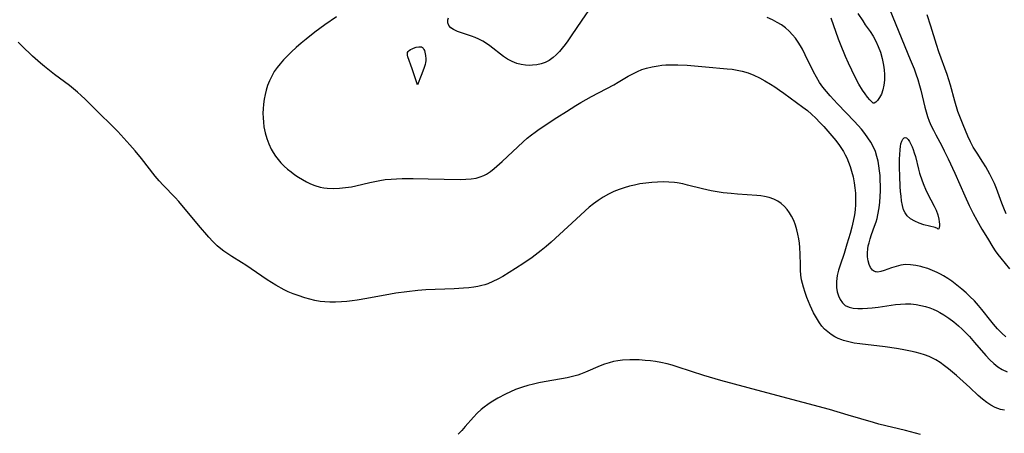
# Model space of a CAD drawing. Header units: inches. Extents: x 1073367 to 1082519, y 1569854 to 1574957.
# Tile 384 of 565: x 1081296 to 1081599, y 1571287 to 1571413. Entities that reach past the tile are written whole.
import ezdxf

# ---------------------------------------------------------------- set-up
doc = ezdxf.new("R2010")
doc.units = ezdxf.units.IN
doc.header["$MEASUREMENT"] = 0
doc.layers.add('CGG_CurvaNivelLidar_v1', color=7, linetype='Continuous', lineweight=30, true_color=0x008008)

msp = doc.modelspace()

# ---------------------------------------------------------------- linework, layer by layer
at = {"layer": 'CGG_CurvaNivelLidar_v1'}
for points in [[(1081471.9374, 1571417.6432, 75.5), (1081468.9721, 1571413.3806, 75.5), (1081465.7636, 1571408.5366, 75.5), (1081464.7263, 1571407.0352, 75.5), (1081463.8737, 1571405.8737, 75.5), (1081462.9946, 1571404.7577, 75.5), (1081462.0842, 1571403.6999, 75.5), (1081461.1579, 1571402.7393, 75.5), (1081460.1819, 1571401.8723, 75.5), (1081458.9833, 1571401.0223, 75.5), (1081457.7024, 1571400.3564, 75.5), (1081456.4652, 1571399.9281, 75.5), (1081455.1789, 1571399.655, 75.5), (1081453.8608, 1571399.5174, 75.5), (1081453.0406, 1571399.495, 75.5), (1081451.677, 1571399.5622, 75.5), (1081450.3224, 1571399.7608, 75.5), (1081448.9931, 1571400.0975, 75.5), (1081447.5557, 1571400.6475, 75.5), (1081446.1873, 1571401.37, 75.5), (1081444.8857, 1571402.2523, 75.5), (1081440.7443, 1571405.4863, 75.5), (1081439.6562, 1571406.244, 75.5), (1081438.538, 1571406.9376, 75.5), (1081437.3889, 1571407.5482, 75.5), (1081436.2624, 1571408.0432, 75.5), (1081435.1233, 1571408.4687, 75.5), (1081430.8002, 1571409.9112, 75.5), (1081429.5487, 1571410.4744, 75.5), (1081428.6951, 1571411.0488, 75.5), (1081428.0986, 1571411.7393, 75.5), (1081427.8205, 1571412.5361, 75.5), (1081427.8427, 1571413.4151, 75.5), (1081428.0324, 1571414.0586, 75.5)], [(1081393.651, 1571414.3767, 76), (1081390.0029, 1571411.9106, 76), (1081386.9701, 1571409.6828, 76), (1081384.287, 1571407.578, 76), (1081382.7493, 1571406.2908, 76), (1081381.2449, 1571404.9717, 76), (1081379.7757, 1571403.6255, 76), (1081378.3521, 1571402.2467, 76), (1081377.29, 1571401.1424, 76), (1081376.2801, 1571400.0045, 76), (1081375.3391, 1571398.8236, 76), (1081374.4876, 1571397.5884, 76), (1081373.7034, 1571396.212, 76), (1081373.0293, 1571394.7751, 76), (1081372.4528, 1571393.2909, 76), (1081372.0118, 1571391.9161, 76), (1081371.6534, 1571390.5151, 76), (1081371.3828, 1571389.0817, 76), (1081371.1927, 1571387.6318, 76), (1081371.0728, 1571386.1721, 76), (1081371.0213, 1571384.8022, 76), (1081371.0399, 1571383.4327, 76), (1081371.1433, 1571382.0454, 76), (1081371.3257, 1571380.6658, 76), (1081371.6864, 1571378.8216, 76), (1081372.1806, 1571377.0142, 76), (1081372.7679, 1571375.3911, 76), (1081373.4925, 1571373.831, 76), (1081374.1351, 1571372.7104, 76), (1081374.8557, 1571371.6359, 76), (1081375.6468, 1571370.6086, 76), (1081376.5512, 1571369.5783, 76), (1081377.5181, 1571368.6013, 76), (1081378.5397, 1571367.6776, 76), (1081379.6488, 1571366.7781, 76), (1081380.7999, 1571365.9334, 76), (1081381.9624, 1571365.1563, 76), (1081383.1531, 1571364.4347, 76), (1081384.3701, 1571363.7764, 76), (1081385.6477, 1571363.1763, 76), (1081386.9495, 1571362.6639, 76), (1081388.6276, 1571362.168, 76), (1081389.6927, 1571361.964, 76), (1081390.7746, 1571361.8326, 76), (1081392.6286, 1571361.7446, 76), (1081394.5055, 1571361.7976, 76), (1081396.3924, 1571361.9729, 76), (1081398.2384, 1571362.2535, 76), (1081399.5317, 1571362.5096, 76), (1081403.8457, 1571363.539, 76), (1081405.3735, 1571363.883, 76), (1081406.9105, 1571364.1806, 76), (1081408.567, 1571364.4266, 76), (1081410.3878, 1571364.6076, 76), (1081412.0719, 1571364.7064, 76), (1081413.762, 1571364.7568, 76), (1081417.1534, 1571364.7697, 76), (1081421.8008, 1571364.7134, 76), (1081431.6603, 1571364.5152, 76), (1081433.3406, 1571364.5328, 76), (1081434.9758, 1571364.64, 76), (1081436.5527, 1571364.89, 76), (1081437.7936, 1571365.2465, 76), (1081438.8838, 1571365.7204, 76), (1081439.656, 1571366.1474, 76), (1081440.8804, 1571366.9605, 76), (1081442.0717, 1571367.8806, 76), (1081444.4772, 1571369.9636, 76), (1081450.9731, 1571376.03, 76), (1081452.2283, 1571377.1293, 76), (1081453.5228, 1571378.1765, 76), (1081454.6588, 1571379.0153, 76), (1081455.8877, 1571379.8714, 76), (1081461.3403, 1571383.4951, 76), (1081464.2596, 1571385.3746, 76), (1081467.1902, 1571387.2135, 76), (1081468.6643, 1571388.1029, 76), (1081470.3265, 1571389.0526, 76), (1081472.0075, 1571389.9644, 76), (1081478.8499, 1571393.5329, 76), (1081480.2061, 1571394.302, 76), (1081483.2788, 1571396.1457, 76), (1081484.8327, 1571397.0103, 76), (1081486.1374, 1571397.6421, 76), (1081487.4755, 1571398.1931, 76), (1081488.8465, 1571398.6528, 76), (1081490.6052, 1571399.0878, 76), (1081492.4032, 1571399.3906, 76), (1081493.6221, 1571399.5316, 76), (1081494.8509, 1571399.6295, 76), (1081496.662, 1571399.7021, 76), (1081498.4833, 1571399.6939, 76), (1081501.4066, 1571399.5289, 76), (1081506.9985, 1571399.0064, 76), (1081513.6493, 1571398.4546, 76), (1081515.2143, 1571398.2764, 76), (1081516.7602, 1571398.0395, 76), (1081518.2806, 1571397.7146, 76), (1081520.0671, 1571397.1756, 76), (1081521.8075, 1571396.4901, 76), (1081523.5494, 1571395.6581, 76), (1081525.2541, 1571394.7326, 76), (1081526.9311, 1571393.7455, 76), (1081528.3398, 1571392.8673, 76), (1081529.7247, 1571391.9339, 76), (1081531.0886, 1571390.9598, 76), (1081536.9467, 1571386.6808, 76), (1081538.3009, 1571385.6223, 76), (1081539.6078, 1571384.5047, 76), (1081540.9267, 1571383.2635, 76), (1081542.1536, 1571382.003, 76), (1081543.343, 1571380.7053, 76), (1081545.7915, 1571377.9132, 76), (1081547.033, 1571376.4157, 76), (1081548.2014, 1571374.8748, 76), (1081548.8261, 1571373.9577, 76), (1081549.3881, 1571373.044, 76), (1081549.9154, 1571372.0782, 76), (1081550.3965, 1571371.0871, 76), (1081550.9593, 1571369.7719, 76), (1081551.4572, 1571368.4268, 76), (1081551.8903, 1571367.056, 76), (1081552.3467, 1571365.2711, 76), (1081552.6945, 1571363.4577, 76), (1081552.9054, 1571361.8809, 76), (1081553.0405, 1571360.2932, 76), (1081553.1074, 1571358.4221, 76), (1081553.0835, 1571356.8132, 76), (1081552.9779, 1571355.2075, 76), (1081552.7804, 1571353.6091, 76), (1081552.4181, 1571351.716, 76), (1081551.9601, 1571349.831, 76), (1081551.4398, 1571347.9111, 76), (1081550.4744, 1571344.6732, 76), (1081549.5575, 1571341.7973, 76), (1081548.3612, 1571338.2358, 76), (1081547.8659, 1571336.6403, 76), (1081547.475, 1571335.0641, 76), (1081547.3162, 1571334.1232, 76), (1081547.2271, 1571333.1915, 76), (1081547.2142, 1571332.2599, 76), (1081547.275, 1571331.3478, 76), (1081547.4958, 1571330.0144, 76), (1081547.8635, 1571328.7665, 76), (1081548.3775, 1571327.6366, 76), (1081549.0463, 1571326.6645, 76), (1081549.9547, 1571325.8548, 76), (1081551.1728, 1571325.2974, 76), (1081552.4226, 1571325.0272, 76), (1081553.7893, 1571324.913, 76), (1081555.2417, 1571324.9112, 76), (1081556.7552, 1571324.9857, 76), (1081558.2505, 1571325.1092, 76), (1081560.0276, 1571325.3243, 76), (1081565.3952, 1571326.0923, 76), (1081566.9192, 1571326.2706, 76), (1081568.4367, 1571326.3638, 76), (1081570.0939, 1571326.3164, 76), (1081571.7456, 1571326.1262, 76), (1081573.1606, 1571325.8642, 76), (1081574.5609, 1571325.5163, 76), (1081575.9394, 1571325.0815, 76), (1081577.0023, 1571324.6757, 76), (1081578.0429, 1571324.21, 76), (1081579.0372, 1571323.6941, 76), (1081580.2809, 1571322.9563, 76), (1081581.8007, 1571321.9233, 76), (1081583.2726, 1571320.7973, 76), (1081584.6999, 1571319.5954, 76), (1081585.8666, 1571318.533, 76), (1081587.0002, 1571317.4288, 76), (1081588.0973, 1571316.2848, 76), (1081589.7001, 1571314.4774, 76), (1081593.1566, 1571310.4566, 76), (1081594.3881, 1571309.153, 76), (1081595.5819, 1571308.0281, 76), (1081596.8252, 1571307.0263, 76), (1081598.1268, 1571306.1858, 76), (1081599.6625, 1571305.4994, 76)], [(1081599.3201, 1571316.2051, 75.5), (1081598.0162, 1571317.3573, 75.5), (1081596.7557, 1571318.6524, 75.5), (1081595.5314, 1571320.0487, 75.5), (1081594.663, 1571321.1046, 75.5), (1081591.9529, 1571324.5488, 75.5), (1081590.9227, 1571325.7982, 75.5), (1081589.6248, 1571327.2266, 75.5), (1081588.2564, 1571328.5928, 75.5), (1081587.0478, 1571329.7112, 75.5), (1081585.8076, 1571330.7931, 75.5), (1081584.2737, 1571332.0529, 75.5), (1081582.7008, 1571333.2464, 75.5), (1081581.4319, 1571334.1241, 75.5), (1081580.1285, 1571334.9308, 75.5), (1081579.1596, 1571335.4619, 75.5), (1081578.1728, 1571335.9491, 75.5), (1081576.732, 1571336.5771, 75.5), (1081575.2733, 1571337.1235, 75.5), (1081573.8071, 1571337.5868, 75.5), (1081573.1769, 1571337.7592, 75.5), (1081571.5865, 1571338.1168, 75.5), (1081570.0135, 1571338.3324, 75.5), (1081568.4673, 1571338.3623, 75.5), (1081566.978, 1571338.1786, 75.5), (1081565.5382, 1571337.8306, 75.5), (1081564.1638, 1571337.3802, 75.5), (1081561.8947, 1571336.5271, 75.5), (1081560.8686, 1571336.2167, 75.5), (1081559.9247, 1571336.0821, 75.5), (1081559.4888, 1571336.1059, 75.5), (1081559.2342, 1571336.1566, 75.5), (1081558.9813, 1571336.2406, 75.5), (1081558.6625, 1571336.4045, 75.5), (1081558.2974, 1571336.6908, 75.5), (1081557.7124, 1571337.4351, 75.5), (1081557.259, 1571338.3933, 75.5), (1081556.9413, 1571339.5146, 75.5), (1081556.7718, 1571340.7582, 75.5), (1081556.7575, 1571341.9376, 75.5), (1081556.8674, 1571343.1649, 75.5), (1081557.0263, 1571344.1007, 75.5), (1081557.2431, 1571345.0467, 75.5), (1081557.6086, 1571346.3213, 75.5), (1081558.0363, 1571347.6002, 75.5), (1081558.9775, 1571350.1663, 75.5), (1081559.4172, 1571351.4723, 75.5), (1081559.7145, 1571352.5466, 75.5), (1081559.9632, 1571353.6433, 75.5), (1081560.3314, 1571355.8087, 75.5), (1081560.5354, 1571357.5338, 75.5), (1081560.6748, 1571359.2762, 75.5), (1081560.7512, 1571361.0284, 75.5), (1081560.7662, 1571362.2316, 75.5), (1081560.7045, 1571364.5558, 75.5), (1081560.6301, 1571365.6732, 75.5), (1081560.4822, 1571367.1647, 75.5), (1081560.2764, 1571368.64, 75.5), (1081560.0067, 1571370.0934, 75.5), (1081559.6632, 1571371.5181, 75.5), (1081559.1869, 1571373.0304, 75.5), (1081558.6926, 1571374.2419, 75.5), (1081557.817, 1571375.8922, 75.5), (1081556.9288, 1571377.258, 75.5), (1081555.9489, 1571378.5809, 75.5), (1081554.8997, 1571379.8705, 75.5), (1081552.7375, 1571382.2948, 75.5), (1081547.5553, 1571387.6686, 75.5), (1081545.2823, 1571390.1212, 75.5), (1081544.1269, 1571391.4562, 75.5), (1081543.0317, 1571392.828, 75.5), (1081542.021, 1571394.2532, 75.5), (1081541.0591, 1571395.8376, 75.5), (1081540.1805, 1571397.4876, 75.5), (1081537.6299, 1571402.7699, 75.5), (1081536.762, 1571404.4258, 75.5), (1081536.1848, 1571405.4369, 75.5), (1081535.4347, 1571406.6477, 75.5), (1081534.6294, 1571407.8074, 75.5), (1081533.7522, 1571408.8996, 75.5), (1081532.7056, 1571409.99, 75.5), (1081531.5674, 1571410.9856, 75.5), (1081530.3492, 1571411.8887, 75.5), (1081529.0578, 1571412.6961, 75.5), (1081527.5987, 1571413.4485, 75.5), (1081525.9379, 1571414.1536, 75.5)], [(1081553.8472, 1571415.4372, 75), (1081555.2994, 1571413.1284, 75), (1081556.0986, 1571411.9646, 75), (1081557.6379, 1571409.8646, 75), (1081558.5337, 1571408.4218, 75), (1081559.3439, 1571406.8778, 75), (1081560.0816, 1571405.2577, 75), (1081560.7643, 1571403.5279, 75), (1081561.3116, 1571401.6285, 75), (1081561.7097, 1571399.5394, 75), (1081561.8782, 1571398.0977, 75), (1081561.9657, 1571396.6511, 75), (1081561.9585, 1571394.9986, 75), (1081561.8153, 1571393.4268, 75), (1081561.5197, 1571391.9791, 75), (1081561.0641, 1571390.6748, 75), (1081560.4986, 1571389.5862, 75), (1081559.8812, 1571388.7518, 75), (1081559.2899, 1571388.2032, 75), (1081558.8036, 1571387.9276, 75), (1081558.5, 1571387.9342, 75), (1081558.1968, 1571388.1533, 75), (1081557.4944, 1571388.8944, 75), (1081556.8174, 1571389.6987, 75), (1081556.0447, 1571390.7084, 75), (1081555.2236, 1571391.9028, 75), (1081554.1084, 1571393.7644, 75), (1081553.0067, 1571395.827, 75), (1081551.9183, 1571397.9944, 75), (1081550.8895, 1571400.1584, 75), (1081549.9757, 1571402.2225, 75), (1081548.4782, 1571405.9806, 75), (1081547.889, 1571407.5193, 75), (1081545.5624, 1571413.9584, 75)], [(1081563.6088, 1571416.5649, 75.5), (1081569.9236, 1571401.3097, 75.5), (1081571.0801, 1571398.3893, 75.5), (1081571.6167, 1571396.9168, 75.5), (1081572.2041, 1571395.1456, 75.5), (1081572.7315, 1571393.3583, 75.5), (1081573.1254, 1571391.8609, 75.5), (1081574.3848, 1571386.6976, 75.5), (1081574.7878, 1571385.2362, 75.5), (1081575.2433, 1571383.7941, 75.5), (1081575.7686, 1571382.3733, 75.5), (1081576.3608, 1571380.9783, 75.5), (1081577.0359, 1571379.5612, 75.5), (1081577.7572, 1571378.1629, 75.5), (1081579.5995, 1571374.7661, 75.5), (1081580.3794, 1571373.2672, 75.5), (1081581.6027, 1571370.7723, 75.5), (1081583.6046, 1571366.4323, 75.5), (1081586.6791, 1571359.4911, 75.5), (1081588.0468, 1571356.4898, 75.5), (1081589.2313, 1571354.0692, 75.5), (1081590.3409, 1571351.9892, 75.5), (1081591.9533, 1571349.1872, 75.5), (1081593.6002, 1571346.4267, 75.5), (1081595.2737, 1571343.723, 75.5), (1081596.0319, 1571342.5736, 75.5), (1081596.8276, 1571341.459, 75.5), (1081597.7284, 1571340.3196, 75.5), (1081600.4079, 1571337.0679, 75.5)], [(1081599.4255, 1571353.8909, 76), (1081598.6336, 1571355.6791, 76), (1081598.0489, 1571357.1858, 76), (1081596.3646, 1571361.7584, 76), (1081595.7562, 1571363.2203, 76), (1081595.0873, 1571364.6743, 76), (1081594.3673, 1571366.1033, 76), (1081593.1115, 1571368.34, 76), (1081592.2322, 1571369.7465, 76), (1081590.4245, 1571372.5233, 76), (1081589.2782, 1571374.4282, 76), (1081588.4144, 1571376.0756, 76), (1081587.6205, 1571377.7627, 76), (1081586.1479, 1571381.1971, 76), (1081585.1133, 1571383.7831, 76), (1081584.5717, 1571385.3455, 76), (1081583.6227, 1571388.5324, 76), (1081582.3035, 1571393.3822, 76), (1081581.8195, 1571395.0404, 76), (1081581.2946, 1571396.6845, 76), (1081578.7364, 1571403.6653, 76), (1081578.0176, 1571405.857, 76), (1081576.2603, 1571411.4857, 76), (1081575.0644, 1571414.9669, 76)], [(1081598.8315, 1571293.7118, 76.5), (1081597.6952, 1571293.9287, 76.5), (1081596.8562, 1571294.1937, 76.5), (1081596.0331, 1571294.5349, 76.5), (1081594.7001, 1571295.2433, 76.5), (1081593.4061, 1571296.0962, 76.5), (1081592.1499, 1571297.0638, 76.5), (1081590.8211, 1571298.2175, 76.5), (1081588.1941, 1571300.6706, 76.5), (1081586.175, 1571302.5036, 76.5), (1081584.1257, 1571304.2917, 76.5), (1081581.6406, 1571306.3638, 76.5), (1081580.3897, 1571307.3569, 76.5), (1081579.1145, 1571308.2915, 76.5), (1081577.7915, 1571309.1336, 76.5), (1081576.7655, 1571309.6801, 76.5), (1081575.7039, 1571310.1597, 76.5), (1081574.3278, 1571310.6757, 76.5), (1081572.9129, 1571311.1148, 76.5), (1081571.4681, 1571311.4963, 76.5), (1081570.0007, 1571311.8365, 76.5), (1081567.4053, 1571312.3614, 76.5), (1081565.6972, 1571312.662, 76.5), (1081562.2534, 1571313.1765, 76.5), (1081554.4304, 1571314.0584, 76.5), (1081552.7104, 1571314.3093, 76.5), (1081551.0315, 1571314.6369, 76.5), (1081549.4106, 1571315.0769, 76.5), (1081548.8498, 1571315.2693, 76.5), (1081547.7647, 1571315.7178, 76.5), (1081546.7243, 1571316.2456, 76.5), (1081545.601, 1571316.9325, 76.5), (1081544.5491, 1571317.713, 76.5), (1081543.5833, 1571318.593, 76.5), (1081542.7559, 1571319.5246, 76.5), (1081542.0005, 1571320.5336, 76.5), (1081541.054, 1571322.0092, 76.5), (1081540.1989, 1571323.5703, 76.5), (1081539.1645, 1571325.8036, 76.5), (1081538.1772, 1571328.2409, 76.5), (1081537.5871, 1571329.8194, 76.5), (1081537.0651, 1571331.4178, 76.5), (1081536.7634, 1571332.5574, 76.5), (1081536.5246, 1571333.7141, 76.5), (1081536.3206, 1571335.1676, 76.5), (1081536.2006, 1571336.639, 76.5), (1081536.1372, 1571338.2919, 76.5), (1081536.0727, 1571341.6157, 76.5), (1081535.9657, 1571343.5972, 76.5), (1081535.8334, 1571344.9199, 76.5), (1081535.6535, 1571346.2306, 76.5), (1081535.4027, 1571347.6585, 76.5), (1081535.0851, 1571349.0577, 76.5), (1081534.6818, 1571350.4167, 76.5), (1081534.114, 1571351.8648, 76.5), (1081533.4261, 1571353.238, 76.5), (1081532.7895, 1571354.2807, 76.5), (1081532.0793, 1571355.2564, 76.5), (1081531.2926, 1571356.1522, 76.5), (1081530.2842, 1571357.0704, 76.5), (1081529.1773, 1571357.8517, 76.5), (1081527.979, 1571358.4802, 76.5), (1081526.5885, 1571358.9739, 76.5), (1081525.1207, 1571359.3016, 76.5), (1081523.9567, 1571359.4632, 76.5), (1081522.7647, 1571359.5776, 76.5), (1081516.7913, 1571360.0102, 76.5), (1081514.9003, 1571360.1737, 76.5), (1081512.4619, 1571360.4301, 76.5), (1081510.6047, 1571360.6818, 76.5), (1081508.7592, 1571360.996, 76.5), (1081507.4134, 1571361.2722, 76.5), (1081506.0774, 1571361.5827, 76.5), (1081501.5065, 1571362.7714, 76.5), (1081499.9866, 1571363.1291, 76.5), (1081498.3092, 1571363.4445, 76.5), (1081497.4953, 1571363.5557, 76.5), (1081495.746, 1571363.7037, 76.5), (1081493.9862, 1571363.7474, 76.5), (1081492.2209, 1571363.7034, 76.5), (1081490.4547, 1571363.5814, 76.5), (1081488.6926, 1571363.3848, 76.5), (1081486.8436, 1571363.0952, 76.5), (1081485.2217, 1571362.7732, 76.5), (1081483.6154, 1571362.3913, 76.5), (1081482.0296, 1571361.9467, 76.5), (1081480.4706, 1571361.4318, 76.5), (1081478.8398, 1571360.786, 76.5), (1081477.1597, 1571359.9712, 76.5), (1081475.5351, 1571359.0389, 76.5), (1081473.9639, 1571358.0048, 76.5), (1081472.6055, 1571357.0048, 76.5), (1081471.2809, 1571355.9482, 76.5), (1081469.9818, 1571354.8496, 76.5), (1081467.2054, 1571352.3566, 76.5), (1081462.0865, 1571347.5529, 76.5), (1081459.5779, 1571345.257, 76.5), (1081458.074, 1571343.9497, 76.5), (1081456.4995, 1571342.6581, 76.5), (1081453.7818, 1571340.5932, 76.5), (1081451.1495, 1571338.7681, 76.5), (1081448.6376, 1571337.1436, 76.5), (1081444.7502, 1571334.7524, 76.5), (1081443.2164, 1571333.895, 76.5), (1081441.6762, 1571333.1381, 76.5), (1081440.096, 1571332.4906, 76.5), (1081439.182, 1571332.1822, 76.5), (1081438.254, 1571331.9182, 76.5), (1081437.0554, 1571331.6458, 76.5), (1081435.8393, 1571331.4341, 76.5), (1081434.225, 1571331.2295, 76.5), (1081432.5925, 1571331.0859, 76.5), (1081429.7453, 1571330.9241, 76.5), (1081421.0491, 1571330.575, 76.5), (1081418.5582, 1571330.396, 76.5), (1081415.2692, 1571330.0585, 76.5), (1081411.8689, 1571329.613, 76.5), (1081410.1832, 1571329.3347, 76.5), (1081402.9698, 1571327.9596, 76.5), (1081399.9381, 1571327.4475, 76.5), (1081398.4202, 1571327.2346, 76.5), (1081396.7999, 1571327.0526, 76.5), (1081395.1801, 1571326.9209, 76.5), (1081393.343, 1571326.839, 76.5), (1081391.5141, 1571326.8402, 76.5), (1081390.0493, 1571326.9141, 76.5), (1081388.5964, 1571327.0683, 76.5), (1081386.9954, 1571327.3475, 76.5), (1081385.4113, 1571327.7217, 76.5), (1081383.8423, 1571328.1691, 76.5), (1081381.8167, 1571328.8364, 76.5), (1081380.2831, 1571329.413, 76.5), (1081378.7782, 1571330.0584, 76.5), (1081377.5582, 1571330.6523, 76.5), (1081374.9693, 1571332.0655, 76.5), (1081373.6028, 1571332.88, 76.5), (1081372.2642, 1571333.7346, 76.5), (1081365.7466, 1571338.1698, 76.5), (1081364.4228, 1571339.0175, 76.5), (1081361.454, 1571340.818, 76.5), (1081360.1995, 1571341.622, 76.5), (1081358.9809, 1571342.4742, 76.5), (1081358.0409, 1571343.2032, 76.5), (1081356.943, 1571344.1626, 76.5), (1081355.6383, 1571345.4579, 76.5), (1081354.3875, 1571346.8235, 76.5), (1081351.2108, 1571350.501, 76.5), (1081345.1488, 1571357.6784, 76.5), (1081343.9991, 1571358.9588, 76.5), (1081340.3835, 1571362.7388, 76.5), (1081339.1501, 1571364.0947, 76.5), (1081337.9374, 1571365.5417, 76.5), (1081333.7178, 1571370.9497, 76.5), (1081331.7619, 1571373.3151, 76.5), (1081330.1486, 1571375.1519, 76.5), (1081326.4205, 1571379.172, 76.5), (1081324.1507, 1571381.4676, 76.5), (1081321.026, 1571384.4993, 76.5), (1081316.3923, 1571389.1024, 76.5), (1081315.196, 1571390.2371, 76.5), (1081314.0178, 1571391.2796, 76.5), (1081311.5728, 1571393.2671, 76.5), (1081306.9515, 1571396.7273, 76.5), (1081303.8994, 1571399.1599, 76.5), (1081302.6572, 1571400.2086, 76.5), (1081300.2313, 1571402.3525, 76.5), (1081296.8754, 1571405.5042, 76.5), (1081295.7906, 1571406.5769, 76.5)], [(1081573.0827, 1571286.207, 77), (1081568.45, 1571287.4203, 77), (1081560.2611, 1571289.4301, 77), (1081558.6568, 1571289.8738, 77), (1081550.8817, 1571292.2152, 77), (1081545.0832, 1571293.8637, 77), (1081536.9621, 1571296.0563, 77), (1081524.259, 1571299.406, 77), (1081511.7027, 1571302.8037, 77), (1081506.492, 1571304.3215, 77), (1081502.7323, 1571305.517, 77), (1081498.333, 1571306.995, 77), (1081496.7703, 1571307.4701, 77), (1081495.1958, 1571307.8904, 77), (1081493.2556, 1571308.3155, 77), (1081491.6726, 1571308.5878, 77), (1081490.0822, 1571308.8084, 77), (1081488.4886, 1571308.9824, 77), (1081486.624, 1571309.1249, 77), (1081484.765, 1571309.1775, 77), (1081483.784, 1571309.1591, 77), (1081481.4481, 1571309.0023, 77), (1081480.1011, 1571308.8335, 77), (1081478.7698, 1571308.589, 77), (1081477.3548, 1571308.2267, 77), (1081475.9615, 1571307.7766, 77), (1081474.5887, 1571307.2577, 77), (1081470.093, 1571305.3209, 77), (1081468.5787, 1571304.7333, 77), (1081467.7709, 1571304.4613, 77), (1081466.1392, 1571304, 77), (1081464.4726, 1571303.6168, 77), (1081462.7811, 1571303.2878, 77), (1081457.4646, 1571302.3834, 77), (1081455.7858, 1571302.0569, 77), (1081454.1134, 1571301.6896, 77), (1081452.4533, 1571301.2717, 77), (1081450.8123, 1571300.7894, 77), (1081448.6103, 1571300.0053, 77), (1081447.055, 1571299.3552, 77), (1081445.5286, 1571298.6431, 77), (1081443.1537, 1571297.3866, 77), (1081441.1603, 1571296.1754, 77), (1081440.0632, 1571295.4346, 77), (1081439.0019, 1571294.6533, 77), (1081438.0312, 1571293.8657, 77), (1081436.8111, 1571292.7389, 77), (1081435.6689, 1571291.5348, 77), (1081433.1662, 1571288.6681, 77), (1081432.0751, 1571287.4857, 77), (1081430.9474, 1571286.3548, 77)]]:
    msp.add_polyline3d(points, dxfattribs=at)
for points in [[(1081418.5, 1571393.4878, 75.5), (1081416.8934, 1571398.423, 75.5), (1081415.5574, 1571402.1609, 75.5), (1081415.4458, 1571402.604, 75.5), (1081415.4059, 1571403.0194, 75.5), (1081415.4683, 1571403.4, 75.5), (1081415.668, 1571403.7543, 75.5), (1081415.979, 1571404.0694, 75.5), (1081416.3691, 1571404.3507, 75.5), (1081416.8142, 1571404.5999, 75.5), (1081417.2952, 1571404.8146, 75.5), (1081418.0425, 1571405.058, 75.5), (1081418.8718, 1571405.2009, 75.5), (1081419.3012, 1571405.2047, 75.5), (1081419.6902, 1571405.1397, 75.5), (1081420.0203, 1571404.9871, 75.5), (1081420.2719, 1571404.7386, 75.5), (1081420.4655, 1571404.4087, 75.5), (1081420.6174, 1571404.0182, 75.5), (1081420.7408, 1571403.5837, 75.5), (1081420.941, 1571402.5632, 75.5), (1081421.0371, 1571401.4762, 75.5), (1081421.0258, 1571400.923, 75.5), (1081420.9581, 1571400.345, 75.5), (1081420.843, 1571399.7675, 75.5), (1081420.4956, 1571398.562, 75.5), (1081419.6722, 1571396.3567, 75.5)], [(1081578.5, 1571349.2617, 75), (1081578.2933, 1571349.4512, 75), (1081577.5663, 1571349.7086, 75), (1081574.08, 1571350.5875, 75), (1081572.6854, 1571351.0336, 75), (1081571.2725, 1571351.6421, 75), (1081569.9892, 1571352.4195, 75), (1081568.9535, 1571353.3476, 75), (1081568.3084, 1571354.2231, 75), (1081567.8433, 1571355.19, 75), (1081567.4895, 1571356.5017, 75), (1081567.2494, 1571357.8842, 75), (1081567.0739, 1571359.3221, 75), (1081566.943, 1571360.7971, 75), (1081566.844, 1571362.296, 75), (1081566.7054, 1571365.4666, 75), (1081566.645, 1571368.1713, 75), (1081566.6476, 1571370.8062, 75), (1081566.6826, 1571372.0692, 75), (1081566.7843, 1571373.6745, 75), (1081566.894, 1571374.5888, 75), (1081567.0569, 1571375.4193, 75), (1081567.3117, 1571376.2099, 75), (1081567.6303, 1571376.8365, 75), (1081567.9929, 1571377.2559, 75), (1081568.3825, 1571377.4118, 75), (1081568.8049, 1571377.2455, 75), (1081569.2351, 1571376.7966, 75), (1081569.669, 1571376.1332, 75), (1081570.1029, 1571375.3092, 75), (1081570.4535, 1571374.5448, 75), (1081570.788, 1571373.7137, 75), (1081571.1496, 1571372.6555, 75), (1081571.4755, 1571371.5384, 75), (1081572.4283, 1571367.608, 75), (1081572.7624, 1571366.4017, 75), (1081573.5502, 1571364.02, 75), (1081574.0404, 1571362.7515, 75), (1081574.588, 1571361.5004, 75), (1081575.2467, 1571360.1507, 75), (1081577.2621, 1571356.3358, 75), (1081577.8473, 1571355.0389, 75), (1081578.3505, 1571353.6453, 75), (1081578.6927, 1571352.3402, 75), (1081578.8354, 1571351.4964, 75), (1081578.8911, 1571350.8222, 75), (1081578.8811, 1571350.2486, 75), (1081578.7954, 1571349.7128, 75), (1081578.6604, 1571349.375, 75)]]:
    msp.add_polyline3d(points, close=True, dxfattribs=at)

doc.saveas('drawing.dxf')
